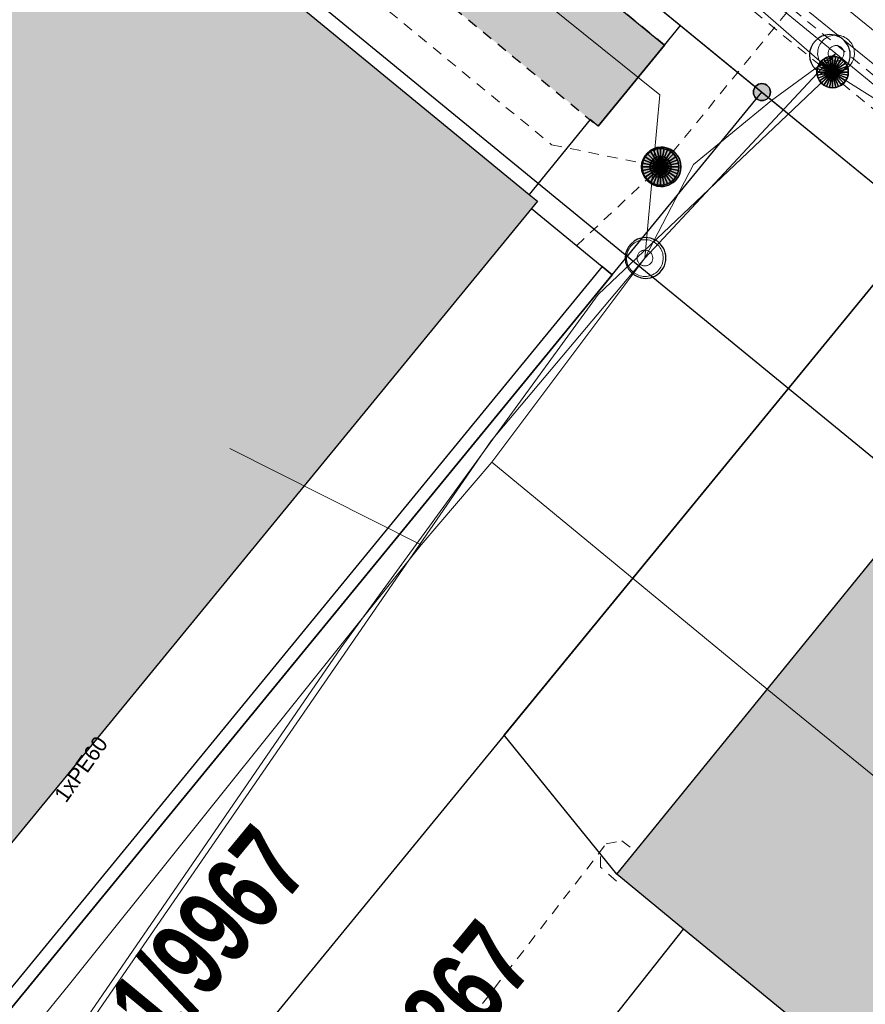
# Model space of a CAD drawing. Header units: metres. Extents: x 2695560 to 2696939, y 1260491 to 1262050.
# Tile 429 of 656: x 2696024 to 2696040, y 1260926 to 1260945. Entities that reach past the tile are written whole.
import ezdxf

# ---------------------------------------------------------------- set-up
doc = ezdxf.new("R2010")
doc.units = ezdxf.units.M
doc.linetypes.add('AUSGEZOGEN', pattern=[0])
doc.linetypes.add('VERDECKT2_S2', pattern=[0.36, 0.2, -0.16])
for name, color, linetype in [('XR$1$AV_Flächen (EO)', 7, 'AUSGEZOGEN'), ('XR$1$AV_Gebäudeflächen (BB)', 7, 'AUSGEZOGEN'), ('XR$1$AV_Gebäudeflächen (EO)', 7, 'AUSGEZOGEN'), ('XR$1$AV_Grenzpunkte', 7, 'AUSGEZOGEN'), ('XR$1$AV_Grundstück-Nr.', 7, 'AUSGEZOGEN'), ('XR$1$AV_Linien (BB)', 7, 'AUSGEZOGEN'), ('XR$1$AW_LK_Schachtdeckel', 24, 'AUSGEZOGEN'), ('XR$1$FM_LK_SW_TRASSEKNOTEN', 94, 'AUSGEZOGEN'), ('XR$1$Liegenschaftsgrenzen', 7, 'AUSGEZOGEN'), ('XR$1$PFAV', 255, 'AUSGEZOGEN'), ('XR$1$PFAW', 255, 'AUSGEZOGEN'), ('XR$1$RP_Abstandslinie', 7, 'AUSGEZOGEN')]:
    doc.layers.add(name, color=color, linetype=linetype)
for name, color, linetype, lineweight in [('XR$2$ABW-Linie-R-ungenau', 4, 'VERDECKT2_S2', 18), ('XR$2$ABW-Punkt', 6, 'AUSGEZOGEN', 18), ('XR$2$ELE-LinieFlaeche-genau', 1, 'AUSGEZOGEN', 18), ('XR$2$ELE-LinieFlaeche-ungenau', 1, 'VERDECKT2_S2', 18), ('XR$2$KOM-Flaeche-U-oberirdisch', 91, 'AUSGEZOGEN', 18), ('XR$2$KOM-Linie-U-genau', 91, 'AUSGEZOGEN', 18), ('XR$2$KOM-Punkt-U', 91, 'AUSGEZOGEN', 18), ('XR$2$WEI-Text', 59, 'AUSGEZOGEN', 18)]:
    doc.layers.add(name, color=color, linetype=linetype, lineweight=lineweight)
doc.styles.add('ARIAL', font='arial.ttf')
doc.styles.add('TXT', font='txt')

# ---------------------------------------------------------------- blocks, each defined once
blk = doc.blocks.new('BAV15')
at = {"layer": 'XR$1$PFAV', "transparency": 33554687}
blk.add_hatch(color=7, dxfattribs=at).paths.add_polyline_path([(0.5, 0), (0.49, 0.101), (0.459, 0.197), (0.41, 0.286), (0.344, 0.362), (0.264, 0.424), (0.174, 0.469), (0.076, 0.494), (-0.025, 0.499), (-0.125, 0.484), (-0.22, 0.449), (-0.306, 0.395), (-0.379, 0.326), (-0.437, 0.243), (-0.477, 0.15), (-0.497, 0.051), (-0.497, -0.051), (-0.477, -0.15), (-0.437, -0.243), (-0.379, -0.326), (-0.306, -0.395), (-0.22, -0.449), (-0.125, -0.484), (-0.025, -0.499), (0.076, -0.494), (0.174, -0.469), (0.264, -0.424), (0.344, -0.362), (0.41, -0.286), (0.459, -0.197), (0.49, -0.101)])
at = {"color": 7, "transparency": 33554687}
for start, end in [(90, 270), (270, 90)]:
    blk.add_arc((0, 0), 0.5, start, end, dxfattribs=at)
at = {"layer": 'XR$1$PFAV', "transparency": 33554687}
blk.add_circle((0, 0), 0.5, dxfattribs=at)
blk = doc.blocks.new('BAW2082')
at = {"layer": 'XR$1$PFAW', "transparency": 33554687}
blk.add_hatch(color=7, dxfattribs=at).paths.add_polyline_path([(0.509, -0.003), (0.499, 0.098), (0.469, 0.194), (0.42, 0.283), (0.354, 0.359), (0.274, 0.421), (0.183, 0.466), (0.085, 0.491), (-0.016, 0.496), (-0.116, 0.481), (-0.211, 0.446), (-0.297, 0.392), (-0.37, 0.323), (-0.428, 0.24), (-0.468, 0.147), (-0.488, 0.047), (-0.488, -0.054), (-0.468, -0.153), (-0.428, -0.246), (-0.37, -0.329), (-0.297, -0.398), (-0.211, -0.452), (-0.116, -0.487), (-0.016, -0.502), (0.085, -0.497), (0.183, -0.472), (0.274, -0.427), (0.354, -0.366), (0.42, -0.289), (0.469, -0.2), (0.499, -0.104)])
at = {"transparency": 33554687}
for start, end in [(91.1948, 268.8052), (268.8052, 91.1948)]:
    blk.add_arc((0.01, 0), 0.5, start, end, dxfattribs=at)
at = {"layer": 'XR$1$PFAW', "transparency": 33554687}
blk.add_circle((0.009, -0.003), 0.5, dxfattribs=at)
blk = doc.blocks.new('BWFM16')
at = {"color": 94, "transparency": 33554687}
for start, end in [(91.1948, 268.8052), (268.8052, 91.1948)]:
    blk.add_arc((0.01, 0), 0.5, start, end, dxfattribs=at)
blk = doc.blocks.new('KOM-SCHACHT_RUND-U')
at = {"layer": 'XR$2$KOM-Punkt-U', "linetype": 'AUSGEZOGEN', "lineweight": 25, "transparency": 33554687}
for points in [[(-212, 212, 2500), (0, 0, 2500), (-249, 167, 2500)], [(-212, 212), (0, 0), (-249, 167)], [(-212, 212, 2500), (-212, 212), (-249, 167), (-249, 167, 2500)], [(-167, 249, 2500), (0, 0, 2500), (-212, 212, 2500)], [(-167, 249), (0, 0), (-212, 212)], [(-167, 249, 2500), (-167, 249), (-212, 212), (-212, 212, 2500)], [(-115, 277, 2500), (0, 0, 2500), (-167, 249, 2500)], [(-115, 277), (0, 0), (-167, 249)], [(-115, 277, 2500), (-115, 277), (-167, 249), (-167, 249, 2500)], [(-59, 294, 2500), (0, 0, 2500), (-115, 277, 2500)], [(-59, 294), (0, 0), (-115, 277)], [(-59, 294, 2500), (-59, 294), (-115, 277), (-115, 277, 2500)], [(0, 300, 2500), (0, 0, 2500), (-59, 294, 2500)], [(0, 300), (0, 0), (-59, 294)], [(0, 300, 2500), (0, 300), (-59, 294), (-59, 294, 2500)], [(59, 294, 2500), (0, 0, 2500), (0, 300, 2500)], [(59, 294), (0, 0), (0, 300)], [(59, 294, 2500), (59, 294), (0, 300), (0, 300, 2500)], [(115, 277, 2500), (0, 0, 2500), (59, 294, 2500)], [(115, 277), (0, 0), (59, 294)], [(167, 249, 2500), (0, 0, 2500), (115, 277, 2500)], [(167, 249), (0, 0), (115, 277)], [(212, 212, 2500), (0, 0, 2500), (167, 249, 2500)], [(212, 212), (0, 0), (167, 249)], [(249, 167, 2500), (0, 0, 2500), (212, 212, 2500)], [(249, 167), (0, 0), (212, 212)], [(115, 277, 2500), (115, 277), (59, 294), (59, 294, 2500)], [(167, 249, 2500), (167, 249), (115, 277), (115, 277, 2500)], [(212, 212, 2500), (212, 212), (167, 249), (167, 249, 2500)], [(249, 167, 2500), (249, 167), (212, 212), (212, 212, 2500)], [(-294, 59, 2500), (0, 0, 2500), (-300, 0, 2500)], [(-294, 59), (0, 0), (-300, 0)], [(-294, 59, 2500), (-294, 59), (-300, 0), (-300, 0, 2500)], [(-300, 0, 2500), (0, 0, 2500), (-294, -59, 2500)], [(-300, 0), (0, 0), (-294, -59)], [(-277, 115, 2500), (0, 0, 2500), (-294, 59, 2500)], [(-277, 115), (0, 0), (-294, 59)], [(-277, 115, 2500), (-277, 115), (-294, 59), (-294, 59, 2500)], [(-294, -59, 2500), (0, 0, 2500), (-277, -115, 2500)], [(-294, -59), (0, 0), (-277, -115)], [(-249, 167, 2500), (0, 0, 2500), (-277, 115, 2500)], [(-249, 167), (0, 0), (-277, 115)], [(-249, 167, 2500), (-249, 167), (-277, 115), (-277, 115, 2500)], [(-277, -115, 2500), (0, 0, 2500), (-249, -167, 2500)], [(-277, -115), (0, 0), (-249, -167)], [(-249, -167, 2500), (0, 0, 2500), (-212, -212, 2500)], [(-249, -167), (0, 0), (-212, -212)], [(-212, -212, 2500), (0, 0, 2500), (-167, -249, 2500)], [(-212, -212), (0, 0), (-167, -249)], [(-167, -249, 2500), (0, 0, 2500), (-115, -277, 2500)], [(-167, -249), (0, 0), (-115, -277)], [(-115, -277, 2500), (0, 0, 2500), (-59, -294, 2500)], [(-115, -277), (0, 0), (-59, -294)], [(-59, -294, 2500), (0, 0, 2500), (0, -300, 2500)], [(-59, -294), (0, 0), (0, -300)], [(277, 115, 2500), (0, 0, 2500), (249, 167, 2500)], [(277, 115), (0, 0), (249, 167)], [(294, 59, 2500), (0, 0, 2500), (277, 115, 2500)], [(294, 59), (0, 0), (277, 115)], [(300, 0, 2500), (0, 0, 2500), (294, 59, 2500)], [(300, 0), (0, 0), (294, 59)], [(0, -300, 2500), (0, 0, 2500), (59, -294, 2500)], [(59, -294, 2500), (0, 0, 2500), (115, -277, 2500)], [(115, -277, 2500), (0, 0, 2500), (167, -249, 2500)], [(167, -249, 2500), (0, 0, 2500), (212, -212, 2500)], [(212, -212, 2500), (0, 0, 2500), (249, -167, 2500)], [(249, -167, 2500), (0, 0, 2500), (277, -115, 2500)], [(277, -115, 2500), (0, 0, 2500), (294, -59, 2500)], [(294, -59, 2500), (0, 0, 2500), (300, 0, 2500)], [(0, -300), (0, 0), (59, -294)], [(59, -294), (0, 0), (115, -277)], [(115, -277), (0, 0), (167, -249)], [(167, -249), (0, 0), (212, -212)], [(212, -212), (0, 0), (249, -167)], [(249, -167), (0, 0), (277, -115)], [(277, -115), (0, 0), (294, -59)], [(294, -59), (0, 0), (300, 0)], [(277, 115, 2500), (277, 115), (249, 167), (249, 167, 2500)], [(294, 59, 2500), (294, 59), (277, 115), (277, 115, 2500)], [(300, 0, 2500), (300, 0), (294, 59), (294, 59, 2500)], [(-300, 0, 2500), (-300, 0), (-294, -59), (-294, -59, 2500)], [(-294, -59, 2500), (-294, -59), (-277, -115), (-277, -115, 2500)], [(-277, -115, 2500), (-277, -115), (-249, -167), (-249, -167, 2500)], [(-249, -167, 2500), (-249, -167), (-212, -212), (-212, -212, 2500)], [(212, -212, 2500), (212, -212), (249, -167), (249, -167, 2500)], [(249, -167, 2500), (249, -167), (277, -115), (277, -115, 2500)], [(277, -115, 2500), (277, -115), (294, -59), (294, -59, 2500)], [(294, -59, 2500), (294, -59), (300, 0), (300, 0, 2500)], [(-212, -212, 2500), (-212, -212), (-167, -249), (-167, -249, 2500)], [(-167, -249, 2500), (-167, -249), (-115, -277), (-115, -277, 2500)], [(-115, -277, 2500), (-115, -277), (-59, -294), (-59, -294, 2500)], [(-59, -294, 2500), (-59, -294), (0, -300), (0, -300, 2500)], [(0, -300, 2500), (0, -300), (59, -294), (59, -294, 2500)], [(59, -294, 2500), (59, -294), (115, -277), (115, -277, 2500)], [(115, -277, 2500), (115, -277), (167, -249), (167, -249, 2500)], [(167, -249, 2500), (167, -249), (212, -212), (212, -212, 2500)]]:
    blk.add_3dface(points, dxfattribs=at)
blk = doc.blocks.new('ABW-NORMSCHACHT_WEITERE')
at = {"layer": 'XR$2$ABW-Punkt', "linetype": 'AUSGEZOGEN', "lineweight": 25, "transparency": 33554687}
for points in [[(-39, 196, 2500), (0, 0, 2500), (-77, 185, 2500)], [(-39, 196), (0, 0), (-77, 185)], [(-39, 196, 2500), (-39, 196), (-77, 185), (-77, 185, 2500)], [(0, 200, 2500), (0, 0, 2500), (-39, 196, 2500)], [(0, 200), (0, 0), (-39, 196)], [(0, 200, 2500), (0, 200), (-39, 196), (-39, 196, 2500)], [(39, 196, 2500), (0, 0, 2500), (0, 200, 2500)], [(39, 196), (0, 0), (0, 200)], [(39, 196, 2500), (39, 196), (0, 200), (0, 200, 2500)], [(77, 185, 2500), (0, 0, 2500), (39, 196, 2500)], [(77, 185), (0, 0), (39, 196)], [(77, 185, 2500), (77, 185), (39, 196), (39, 196, 2500)], [(-196, 39, 2500), (0, 0, 2500), (-200, 0, 2500)], [(-196, 39), (0, 0), (-200, 0)], [(-196, 39, 2500), (-196, 39), (-200, 0), (-200, 0, 2500)], [(-200, 0, 2500), (0, 0, 2500), (-196, -39, 2500)], [(-200, 0), (0, 0), (-196, -39)], [(-185, 77, 2500), (0, 0, 2500), (-196, 39, 2500)], [(-185, 77), (0, 0), (-196, 39)], [(-185, 77, 2500), (-185, 77), (-196, 39), (-196, 39, 2500)], [(-196, -39, 2500), (0, 0, 2500), (-185, -77, 2500)], [(-196, -39), (0, 0), (-185, -77)], [(-166, 111, 2500), (0, 0, 2500), (-185, 77, 2500)], [(-166, 111), (0, 0), (-185, 77)], [(-166, 111, 2500), (-166, 111), (-185, 77), (-185, 77, 2500)], [(-185, -77, 2500), (0, 0, 2500), (-166, -111, 2500)], [(-185, -77), (0, 0), (-166, -111)], [(-141, 141, 2500), (0, 0, 2500), (-166, 111, 2500)], [(-141, 141), (0, 0), (-166, 111)], [(-141, 141, 2500), (-141, 141), (-166, 111), (-166, 111, 2500)], [(-166, -111, 2500), (0, 0, 2500), (-141, -141, 2500)], [(-166, -111), (0, 0), (-141, -141)], [(-111, 166, 2500), (0, 0, 2500), (-141, 141, 2500)], [(-111, 166), (0, 0), (-141, 141)], [(-111, 166, 2500), (-111, 166), (-141, 141), (-141, 141, 2500)], [(-141, -141, 2500), (0, 0, 2500), (-111, -166, 2500)], [(-141, -141), (0, 0), (-111, -166)], [(-77, 185, 2500), (0, 0, 2500), (-111, 166, 2500)], [(-77, 185), (0, 0), (-111, 166)], [(-77, 185, 2500), (-77, 185), (-111, 166), (-111, 166, 2500)], [(-111, -166, 2500), (0, 0, 2500), (-77, -185, 2500)], [(-111, -166), (0, 0), (-77, -185)], [(-77, -185, 2500), (0, 0, 2500), (-39, -196, 2500)], [(-77, -185), (0, 0), (-39, -196)], [(-39, -196, 2500), (0, 0, 2500), (0, -200, 2500)], [(-39, -196), (0, 0), (0, -200)], [(111, 166, 2500), (0, 0, 2500), (77, 185, 2500)], [(111, 166), (0, 0), (77, 185)], [(141, 141, 2500), (0, 0, 2500), (111, 166, 2500)], [(141, 141), (0, 0), (111, 166)], [(166, 111, 2500), (0, 0, 2500), (141, 141, 2500)], [(166, 111), (0, 0), (141, 141)], [(185, 77, 2500), (0, 0, 2500), (166, 111, 2500)], [(185, 77), (0, 0), (166, 111)], [(196, 39, 2500), (0, 0, 2500), (185, 77, 2500)], [(196, 39), (0, 0), (185, 77)], [(200, 0, 2500), (0, 0, 2500), (196, 39, 2500)], [(200, 0), (0, 0), (196, 39)], [(0, -200, 2500), (0, 0, 2500), (39, -196, 2500)], [(39, -196, 2500), (0, 0, 2500), (77, -185, 2500)], [(77, -185, 2500), (0, 0, 2500), (111, -166, 2500)], [(111, -166, 2500), (0, 0, 2500), (141, -141, 2500)], [(141, -141, 2500), (0, 0, 2500), (166, -111, 2500)], [(166, -111, 2500), (0, 0, 2500), (185, -77, 2500)], [(185, -77, 2500), (0, 0, 2500), (196, -39, 2500)], [(196, -39, 2500), (0, 0, 2500), (200, 0, 2500)], [(0, -200), (0, 0), (39, -196)], [(39, -196), (0, 0), (77, -185)], [(77, -185), (0, 0), (111, -166)], [(111, -166), (0, 0), (141, -141)], [(141, -141), (0, 0), (166, -111)], [(166, -111), (0, 0), (185, -77)], [(185, -77), (0, 0), (196, -39)], [(196, -39), (0, 0), (200, 0)], [(111, 166, 2500), (111, 166), (77, 185), (77, 185, 2500)], [(141, 141, 2500), (141, 141), (111, 166), (111, 166, 2500)], [(166, 111, 2500), (166, 111), (141, 141), (141, 141, 2500)], [(185, 77, 2500), (185, 77), (166, 111), (166, 111, 2500)], [(196, 39, 2500), (196, 39), (185, 77), (185, 77, 2500)], [(200, 0, 2500), (200, 0), (196, 39), (196, 39, 2500)], [(-200, 0, 2500), (-200, 0), (-196, -39), (-196, -39, 2500)], [(-196, -39, 2500), (-196, -39), (-185, -77), (-185, -77, 2500)], [(-185, -77, 2500), (-185, -77), (-166, -111), (-166, -111, 2500)], [(-166, -111, 2500), (-166, -111), (-141, -141), (-141, -141, 2500)], [(-141, -141, 2500), (-141, -141), (-111, -166), (-111, -166, 2500)], [(-111, -166, 2500), (-111, -166), (-77, -185), (-77, -185, 2500)], [(-77, -185, 2500), (-77, -185), (-39, -196), (-39, -196, 2500)], [(39, -196, 2500), (39, -196), (77, -185), (77, -185, 2500)], [(77, -185, 2500), (77, -185), (111, -166), (111, -166, 2500)], [(111, -166, 2500), (111, -166), (141, -141), (141, -141, 2500)], [(141, -141, 2500), (141, -141), (166, -111), (166, -111, 2500)], [(166, -111, 2500), (166, -111), (185, -77), (185, -77, 2500)], [(185, -77, 2500), (185, -77), (196, -39), (196, -39, 2500)], [(196, -39, 2500), (196, -39), (200, 0), (200, 0, 2500)], [(-39, -196, 2500), (-39, -196), (0, -200), (0, -200, 2500)], [(0, -200, 2500), (0, -200), (39, -196), (39, -196, 2500)]]:
    blk.add_3dface(points, dxfattribs=at)
blk = doc.blocks.new('ABW-DECKEL')
at = {"layer": 'XR$2$ABW-Punkt', "linetype": 'AUSGEZOGEN', "lineweight": 25, "transparency": 33554687}
for points in [[(-291, 194, 2500), (0, 0, 2500), (-323, 134, 2500)], [(-291, 194), (0, 0), (-323, 134)], [(-291, 194, 2500), (-291, 194), (-323, 134), (-323, 134, 2500)], [(-247, 247, 2500), (0, 0, 2500), (-291, 194, 2500)], [(-247, 247), (0, 0), (-291, 194)], [(-247, 247, 2500), (-247, 247), (-291, 194), (-291, 194, 2500)], [(-194, 291, 2500), (0, 0, 2500), (-247, 247, 2500)], [(-194, 291), (0, 0), (-247, 247)], [(-194, 291, 2500), (-194, 291), (-247, 247), (-247, 247, 2500)], [(-134, 323, 2500), (0, 0, 2500), (-194, 291, 2500)], [(-134, 323), (0, 0), (-194, 291)], [(-134, 323, 2500), (-134, 323), (-194, 291), (-194, 291, 2500)], [(-68, 343, 2500), (0, 0, 2500), (-134, 323, 2500)], [(-68, 343), (0, 0), (-134, 323)], [(-68, 343, 2500), (-68, 343), (-134, 323), (-134, 323, 2500)], [(0, 350, 2500), (0, 0, 2500), (-68, 343, 2500)], [(0, 350), (0, 0), (-68, 343)], [(0, 350, 2500), (0, 350), (-68, 343), (-68, 343, 2500)], [(68, 343, 2500), (0, 0, 2500), (0, 350, 2500)], [(68, 343), (0, 0), (0, 350)], [(68, 343, 2500), (68, 343), (0, 350), (0, 350, 2500)], [(134, 323, 2500), (0, 0, 2500), (68, 343, 2500)], [(134, 323), (0, 0), (68, 343)], [(194, 291, 2500), (0, 0, 2500), (134, 323, 2500)], [(194, 291), (0, 0), (134, 323)], [(247, 247, 2500), (0, 0, 2500), (194, 291, 2500)], [(247, 247), (0, 0), (194, 291)], [(291, 194, 2500), (0, 0, 2500), (247, 247, 2500)], [(291, 194), (0, 0), (247, 247)], [(323, 134, 2500), (0, 0, 2500), (291, 194, 2500)], [(323, 134), (0, 0), (291, 194)], [(134, 323, 2500), (134, 323), (68, 343), (68, 343, 2500)], [(194, 291, 2500), (194, 291), (134, 323), (134, 323, 2500)], [(247, 247, 2500), (247, 247), (194, 291), (194, 291, 2500)], [(291, 194, 2500), (291, 194), (247, 247), (247, 247, 2500)], [(323, 134, 2500), (323, 134), (291, 194), (291, 194, 2500)], [(-343, 68, 2500), (0, 0, 2500), (-350, 0, 2500)], [(-343, 68), (0, 0), (-350, 0)], [(-343, 68, 2500), (-343, 68), (-350, 0), (-350, 0, 2500)], [(-350, 0, 2500), (0, 0, 2500), (-343, -68, 2500)], [(-350, 0), (0, 0), (-343, -68)], [(-323, 134, 2500), (0, 0, 2500), (-343, 68, 2500)], [(-323, 134), (0, 0), (-343, 68)], [(-323, 134, 2500), (-323, 134), (-343, 68), (-343, 68, 2500)], [(-343, -68, 2500), (0, 0, 2500), (-323, -134, 2500)], [(-343, -68), (0, 0), (-323, -134)], [(-323, -134, 2500), (0, 0, 2500), (-291, -194, 2500)], [(-323, -134), (0, 0), (-291, -194)], [(-291, -194, 2500), (0, 0, 2500), (-247, -247, 2500)], [(-291, -194), (0, 0), (-247, -247)], [(-247, -247, 2500), (0, 0, 2500), (-194, -291, 2500)], [(-247, -247), (0, 0), (-194, -291)], [(-194, -291, 2500), (0, 0, 2500), (-134, -323, 2500)], [(-194, -291), (0, 0), (-134, -323)], [(-134, -323, 2500), (0, 0, 2500), (-68, -343, 2500)], [(-134, -323), (0, 0), (-68, -343)], [(-68, -343, 2500), (0, 0, 2500), (0, -350, 2500)], [(-68, -343), (0, 0), (0, -350)], [(343, 68, 2500), (0, 0, 2500), (323, 134, 2500)], [(343, 68), (0, 0), (323, 134)], [(350, 0, 2500), (0, 0, 2500), (343, 68, 2500)], [(350, 0), (0, 0), (343, 68)], [(0, -350, 2500), (0, 0, 2500), (68, -343, 2500)], [(68, -343, 2500), (0, 0, 2500), (134, -323, 2500)], [(134, -323, 2500), (0, 0, 2500), (194, -291, 2500)], [(194, -291, 2500), (0, 0, 2500), (247, -247, 2500)], [(247, -247, 2500), (0, 0, 2500), (291, -194, 2500)], [(291, -194, 2500), (0, 0, 2500), (323, -134, 2500)], [(323, -134, 2500), (0, 0, 2500), (343, -68, 2500)], [(343, -68, 2500), (0, 0, 2500), (350, 0, 2500)], [(0, -350), (0, 0), (68, -343)], [(68, -343), (0, 0), (134, -323)], [(134, -323), (0, 0), (194, -291)], [(194, -291), (0, 0), (247, -247)], [(247, -247), (0, 0), (291, -194)], [(291, -194), (0, 0), (323, -134)], [(323, -134), (0, 0), (343, -68)], [(343, -68), (0, 0), (350, 0)], [(343, 68, 2500), (343, 68), (323, 134), (323, 134, 2500)], [(350, 0, 2500), (350, 0), (343, 68), (343, 68, 2500)], [(-350, 0, 2500), (-350, 0), (-343, -68), (-343, -68, 2500)], [(-343, -68, 2500), (-343, -68), (-323, -134), (-323, -134, 2500)], [(-323, -134, 2500), (-323, -134), (-291, -194), (-291, -194, 2500)], [(291, -194, 2500), (291, -194), (323, -134), (323, -134, 2500)], [(323, -134, 2500), (323, -134), (343, -68), (343, -68, 2500)], [(343, -68, 2500), (343, -68), (350, 0), (350, 0, 2500)], [(-291, -194, 2500), (-291, -194), (-247, -247), (-247, -247, 2500)], [(-247, -247, 2500), (-247, -247), (-194, -291), (-194, -291, 2500)], [(-194, -291, 2500), (-194, -291), (-134, -323), (-134, -323, 2500)], [(-134, -323, 2500), (-134, -323), (-68, -343), (-68, -343, 2500)], [(-68, -343, 2500), (-68, -343), (0, -350), (0, -350, 2500)], [(0, -350, 2500), (0, -350), (68, -343), (68, -343, 2500)], [(68, -343, 2500), (68, -343), (134, -323), (134, -323, 2500)], [(134, -323, 2500), (134, -323), (194, -291), (194, -291, 2500)], [(194, -291, 2500), (194, -291), (247, -247), (247, -247, 2500)], [(247, -247, 2500), (247, -247), (291, -194), (291, -194, 2500)]]:
    blk.add_3dface(points, dxfattribs=at)

msp = doc.modelspace()

# ---------------------------------------------------------------- hatches: boundary and pattern name
at = {"layer": 'XR$1$AV_Gebäudeflächen (BB)', "true_color": 0xd2d2d2, "transparency": 33554687}
for points in [[(2695986.224, 1260921.906), (2696007.393, 1260947.716), (2696017.033, 1260939.823), (2696005.194, 1260925.364), (2696011.403, 1260920.272), (2696014.127, 1260918.05), (2696016.533, 1260920.988), (2696033.27, 1260941.396), (2696033.385, 1260941.536), (2696033.23, 1260941.663), (2696009.733, 1260960.953), (2696004.966, 1260955.148), (2696001.096, 1260958.326), (2695991.31, 1260946.396), (2695995.09, 1260943.299), (2695990.603, 1260937.821), (2695986.83, 1260940.912), (2695979.377, 1260931.834), (2695982.245, 1260929.503), (2695980.135, 1260926.906), (2695980.467, 1260926.633)], [(2696041.115, 1260923.605), (2696046.96, 1260930.8), (2696040.737, 1260935.876), (2696034.899, 1260928.709), (2696036.174, 1260927.662)]]:
    msp.add_hatch(color=254, dxfattribs=at).paths.add_polyline_path(points)
at = {"layer": 'XR$1$AV_Gebäudeflächen (EO)', "true_color": 0xebebeb, "transparency": 33554687}
msp.add_hatch(color=7, dxfattribs=at).paths.add_polyline_path([(2696016.637, 1260960.237), (2696015.363, 1260958.682), (2696034.546, 1260942.965), (2696035.809, 1260944.512)])

# ---------------------------------------------------------------- linework, layer by layer
at = {"layer": 'XR$1$AV_Flächen (EO)', "color": 7, "linetype": 'VERDECKT2_S2', "transparency": 33554687}
for p, q in [((2696035.809, 1260944.512), (2696016.637, 1260960.237)), ((2696015.363, 1260958.682), (2696034.546, 1260942.965))]:
    msp.add_line(p, q, dxfattribs=at)
at = {"layer": 'XR$1$AV_Flächen (EO)', "color": 7, "linetype": 'AUSGEZOGEN', "transparency": 33554687}
msp.add_line((2696034.546, 1260942.965), (2696035.809, 1260944.512), dxfattribs=at)
msp.add_lwpolyline([(2696006.22, 1260904.223), (2696001.896, 1260907.788), (2696001.737, 1260907.595), (2696006.254, 1260903.871), (2696006.412, 1260904.064), (2696018.967, 1260919.38), (2696018.256, 1260919.938), (2696034.811, 1260940.133), (2696034.618, 1260940.291), (2696017.901, 1260919.899), (2696018.612, 1260919.341), (2696006.22, 1260904.223)], close=True, dxfattribs=at)
at = {"layer": 'XR$1$AV_Linien (BB)', "color": 7, "linetype": 'AUSGEZOGEN', "transparency": 33554687}
for p, q in [((2696035.809, 1260944.512), (2696036.115, 1260944.887)), ((2696036.115, 1260944.887), (2696040.74, 1260941.1)), ((2696036.174, 1260927.662), (2696034.899, 1260928.709)), ((2696041.115, 1260923.605), (2696036.174, 1260927.662))]:
    msp.add_line(p, q, dxfattribs=at)
for points in [[(2696012.471, 1260964.251), (2696010.934, 1260962.342), (2696015.363, 1260958.682), (2696016.637, 1260960.237), (2696035.809, 1260944.512)], [(2696012.471, 1260964.251), (2696031.905, 1260948.335), (2696032.349, 1260947.972), (2696036.115, 1260944.887)], [(2696001.096, 1260958.326), (2696004.966, 1260955.148), (2696009.733, 1260960.953), (2696033.23, 1260941.663)], [(2696033.27, 1260941.396), (2696016.533, 1260920.988), (2696014.127, 1260918.05), (2696011.403, 1260920.272), (2696005.194, 1260925.364), (2696017.033, 1260939.823), (2696007.393, 1260947.716), (2695986.224, 1260921.906)], [(2696035.809, 1260944.512), (2696034.546, 1260942.965), (2696034.391, 1260943.092), (2696033.23, 1260941.663)], [(2696033.23, 1260941.663), (2696033.385, 1260941.536), (2696033.27, 1260941.396)], [(2696033.27, 1260941.396), (2696034.618, 1260940.291), (2696034.811, 1260940.133), (2696018.256, 1260919.938), (2696018.967, 1260919.38), (2696006.254, 1260903.871)], [(2696034.899, 1260928.709), (2696032.752, 1260931.355), (2696040.74, 1260941.1)], [(2696034.899, 1260928.709), (2696040.737, 1260935.876), (2696046.96, 1260930.8)], [(2696033.228, 1260916.052), (2696036.26, 1260919.63), (2696032.568, 1260923.104), (2696036.174, 1260927.662)]]:
    msp.add_lwpolyline(points, dxfattribs=at)
at = {"layer": 'XR$1$Liegenschaftsgrenzen', "color": 7, "linetype": 'AUSGEZOGEN', "transparency": 33554687}
for p, q in [((2696002.85, 1260972.13), (2696037.667, 1260943.617)), ((2696037.667, 1260943.617), (2696040.74, 1260941.1)), ((2696023.91, 1260920.57), (2696040.74, 1260941.1))]:
    msp.add_line(p, q, dxfattribs=at)
msp.add_lwpolyline([(2696003.98, 1260901.096), (2696018.967, 1260919.38), (2696018.256, 1260919.938), (2696037.667, 1260943.617)], dxfattribs=at)
at = {"layer": 'XR$1$RP_Abstandslinie', "color": 7, "linetype": 'AUSGEZOGEN', "transparency": 33554687}
msp.add_lwpolyline([(2696040.37, 1260936.16), (2695987.59, 1260979.4), (2695957.81, 1260944.66), (2696008.61, 1260903.06), (2696036.46, 1260880.27), (2696064.38, 1260857.41), (2696092.6, 1260893.39), (2696060.4, 1260919.76), (2696040.37, 1260936.16)], close=True, dxfattribs=at)
at = {"layer": 'XR$2$ABW-Linie-R-ungenau', "linetype": 'VERDECKT2_S2', "transparency": 33554687}
for p, q in [((2696035.734, 1260942.192), (2696039.485, 1260946.782)), ((2696034.128, 1260940.687), (2696035.734, 1260942.192))]:
    msp.add_line(p, q, dxfattribs=at)
for points in [[(2696025.497, 1260948.007), (2696025.939, 1260948.53), (2696026.386, 1260948.58), (2696033.657, 1260942.612), (2696035.734, 1260942.192)], [(2696029.035, 1260921.973), (2696034.698, 1260929.286), (2696034.994, 1260929.345), (2696035.231, 1260929.167)], [(2696034.891, 1260928.576), (2696034.591, 1260928.843), (2696034.591, 1260929.143)]]:
    msp.add_lwpolyline(points, dxfattribs=at)
at = {"layer": 'XR$2$ELE-LinieFlaeche-genau', "linetype": 'AUSGEZOGEN', "transparency": 33554687}
for points in [[(2696051.119, 1260935.519), (2696042.542, 1260942.568), (2696030.963, 1260951.953)], [(2696030.647, 1260951.565), (2696042.226, 1260942.18), (2696050.801, 1260935.133)]]:
    msp.add_lwpolyline(points, dxfattribs=at)
at = {"layer": 'XR$2$ELE-LinieFlaeche-ungenau', "linetype": 'VERDECKT2_S2', "transparency": 33554687}
msp.add_lwpolyline([(2696046.593, 1260937.739), (2696023.446, 1260956.65), (2695993.85, 1260980.896), (2695994.166, 1260981.282), (2696023.762, 1260957.036), (2696046.909, 1260938.127), (2696046.593, 1260937.739)], close=True, dxfattribs=at)
at = {"layer": 'XR$2$KOM-Flaeche-U-oberirdisch', "transparency": 33554687}
for points in [[(2696039.331, 1260944.112), (2696039.309, 1260944.091), (2696039.285, 1260944.072), (2696039.26, 1260944.055), (2696039.233, 1260944.04), (2696039.205, 1260944.028), (2696039.176, 1260944.018), (2696039.147, 1260944.011), (2696039.116, 1260944.007), (2696039.086, 1260944.005), (2696039.055, 1260944.006), (2696039.025, 1260944.009), (2696038.995, 1260944.015), (2696038.966, 1260944.024), (2696038.937, 1260944.035), (2696038.91, 1260944.048), (2696038.884, 1260944.064), (2696038.859, 1260944.082), (2696038.837, 1260944.103), (2696038.815, 1260944.125), (2696038.796, 1260944.149), (2696038.78, 1260944.174), (2696038.765, 1260944.201), (2696038.753, 1260944.229), (2696038.743, 1260944.258), (2696038.736, 1260944.287), (2696038.731, 1260944.318), (2696038.729, 1260944.348), (2696038.73, 1260944.379), (2696038.734, 1260944.409), (2696038.74, 1260944.439), (2696038.748, 1260944.468), (2696038.759, 1260944.497), (2696038.773, 1260944.524), (2696038.789, 1260944.55), (2696038.807, 1260944.575), (2696038.827, 1260944.598), (2696038.849, 1260944.619), (2696038.873, 1260944.638), (2696038.899, 1260944.654), (2696038.926, 1260944.669), (2696038.954, 1260944.681), (2696038.982, 1260944.691), (2696039.012, 1260944.698), (2696039.042, 1260944.703), (2696039.073, 1260944.705), (2696039.103, 1260944.704), (2696039.134, 1260944.7), (2696039.164, 1260944.694), (2696039.193, 1260944.686), (2696039.221, 1260944.675), (2696039.249, 1260944.661), (2696039.275, 1260944.645), (2696039.299, 1260944.627), (2696039.322, 1260944.607), (2696039.343, 1260944.585), (2696039.362, 1260944.561), (2696039.379, 1260944.535), (2696039.394, 1260944.509), (2696039.406, 1260944.481), (2696039.416, 1260944.452), (2696039.423, 1260944.422), (2696039.427, 1260944.392), (2696039.429, 1260944.361), (2696039.429, 1260944.331), (2696039.425, 1260944.3), (2696039.419, 1260944.27), (2696039.41, 1260944.241), (2696039.399, 1260944.213), (2696039.386, 1260944.185), (2696039.37, 1260944.159), (2696039.352, 1260944.135), (2696039.331, 1260944.112)], [(2696038.971, 1260944.459), (2696038.963, 1260944.449), (2696038.955, 1260944.438), (2696038.948, 1260944.427), (2696038.942, 1260944.416), (2696038.937, 1260944.403), (2696038.934, 1260944.391), (2696038.931, 1260944.378), (2696038.93, 1260944.365), (2696038.929, 1260944.352), (2696038.93, 1260944.339), (2696038.932, 1260944.326), (2696038.935, 1260944.313), (2696038.939, 1260944.301), (2696038.945, 1260944.289), (2696038.951, 1260944.277), (2696038.958, 1260944.266), (2696038.966, 1260944.256), (2696038.975, 1260944.247), (2696038.985, 1260944.238), (2696038.996, 1260944.23), (2696039.007, 1260944.223), (2696039.019, 1260944.218), (2696039.031, 1260944.213), (2696039.043, 1260944.209), (2696039.056, 1260944.207), (2696039.069, 1260944.205), (2696039.082, 1260944.205), (2696039.095, 1260944.206), (2696039.108, 1260944.207), (2696039.121, 1260944.211), (2696039.133, 1260944.215), (2696039.145, 1260944.22), (2696039.157, 1260944.226), (2696039.168, 1260944.233), (2696039.178, 1260944.242), (2696039.187, 1260944.251), (2696039.196, 1260944.26), (2696039.204, 1260944.271), (2696039.211, 1260944.282), (2696039.216, 1260944.294), (2696039.221, 1260944.306), (2696039.225, 1260944.319), (2696039.228, 1260944.331), (2696039.229, 1260944.344), (2696039.229, 1260944.357), (2696039.229, 1260944.371), (2696039.227, 1260944.383), (2696039.223, 1260944.396), (2696039.219, 1260944.409), (2696039.214, 1260944.421), (2696039.208, 1260944.432), (2696039.201, 1260944.443), (2696039.192, 1260944.453), (2696039.183, 1260944.463), (2696039.174, 1260944.471), (2696039.163, 1260944.479), (2696039.152, 1260944.486), (2696039.14, 1260944.492), (2696039.128, 1260944.497), (2696039.115, 1260944.5), (2696039.103, 1260944.503), (2696039.09, 1260944.504), (2696039.077, 1260944.505), (2696039.063, 1260944.504), (2696039.051, 1260944.502), (2696039.038, 1260944.499), (2696039.025, 1260944.495), (2696039.013, 1260944.489), (2696039.002, 1260944.483), (2696038.991, 1260944.476), (2696038.981, 1260944.468), (2696038.971, 1260944.459)], [(2696035.21, 1260940.186), (2696035.187, 1260940.207), (2696035.167, 1260940.229), (2696035.148, 1260940.254), (2696035.132, 1260940.279), (2696035.118, 1260940.306), (2696035.106, 1260940.335), (2696035.097, 1260940.364), (2696035.091, 1260940.394), (2696035.087, 1260940.424), (2696035.085, 1260940.454), (2696035.087, 1260940.485), (2696035.091, 1260940.515), (2696035.097, 1260940.545), (2696035.107, 1260940.574), (2696035.118, 1260940.602), (2696035.133, 1260940.629), (2696035.149, 1260940.655), (2696035.168, 1260940.679), (2696035.188, 1260940.702), (2696035.211, 1260940.722), (2696035.235, 1260940.741), (2696035.261, 1260940.757), (2696035.288, 1260940.771), (2696035.316, 1260940.783), (2696035.345, 1260940.792), (2696035.375, 1260940.799), (2696035.406, 1260940.802), (2696035.436, 1260940.804), (2696035.467, 1260940.802), (2696035.497, 1260940.798), (2696035.527, 1260940.792), (2696035.556, 1260940.782), (2696035.584, 1260940.771), (2696035.611, 1260940.757), (2696035.637, 1260940.74), (2696035.661, 1260940.721), (2696035.683, 1260940.701), (2696035.704, 1260940.678), (2696035.722, 1260940.654), (2696035.739, 1260940.628), (2696035.753, 1260940.601), (2696035.764, 1260940.573), (2696035.774, 1260940.544), (2696035.78, 1260940.514), (2696035.784, 1260940.484), (2696035.785, 1260940.453), (2696035.784, 1260940.423), (2696035.78, 1260940.392), (2696035.773, 1260940.363), (2696035.764, 1260940.333), (2696035.752, 1260940.305), (2696035.738, 1260940.278), (2696035.722, 1260940.252), (2696035.703, 1260940.228), (2696035.682, 1260940.206), (2696035.66, 1260940.185), (2696035.636, 1260940.167), (2696035.61, 1260940.15), (2696035.583, 1260940.136), (2696035.554, 1260940.125), (2696035.525, 1260940.115), (2696035.495, 1260940.109), (2696035.465, 1260940.105), (2696035.435, 1260940.104), (2696035.404, 1260940.105), (2696035.374, 1260940.109), (2696035.344, 1260940.116), (2696035.315, 1260940.125), (2696035.287, 1260940.137), (2696035.26, 1260940.151), (2696035.234, 1260940.167), (2696035.21, 1260940.186)], [(2696035.532, 1260940.568), (2696035.522, 1260940.576), (2696035.511, 1260940.583), (2696035.499, 1260940.59), (2696035.487, 1260940.595), (2696035.474, 1260940.599), (2696035.462, 1260940.601), (2696035.449, 1260940.603), (2696035.436, 1260940.604), (2696035.423, 1260940.603), (2696035.41, 1260940.602), (2696035.397, 1260940.599), (2696035.384, 1260940.595), (2696035.372, 1260940.59), (2696035.361, 1260940.584), (2696035.35, 1260940.577), (2696035.339, 1260940.569), (2696035.329, 1260940.56), (2696035.321, 1260940.55), (2696035.313, 1260940.54), (2696035.306, 1260940.529), (2696035.3, 1260940.517), (2696035.294, 1260940.505), (2696035.291, 1260940.493), (2696035.288, 1260940.48), (2696035.286, 1260940.467), (2696035.285, 1260940.454), (2696035.286, 1260940.441), (2696035.288, 1260940.428), (2696035.29, 1260940.415), (2696035.294, 1260940.403), (2696035.299, 1260940.391), (2696035.305, 1260940.379), (2696035.312, 1260940.368), (2696035.32, 1260940.358), (2696035.329, 1260940.348), (2696035.339, 1260940.339), (2696035.349, 1260940.331), (2696035.36, 1260940.324), (2696035.372, 1260940.318), (2696035.384, 1260940.313), (2696035.396, 1260940.309), (2696035.409, 1260940.306), (2696035.422, 1260940.304), (2696035.435, 1260940.304), (2696035.448, 1260940.304), (2696035.461, 1260940.306), (2696035.474, 1260940.309), (2696035.486, 1260940.313), (2696035.498, 1260940.318), (2696035.51, 1260940.324), (2696035.521, 1260940.331), (2696035.532, 1260940.339), (2696035.541, 1260940.347), (2696035.55, 1260940.357), (2696035.558, 1260940.367), (2696035.565, 1260940.378), (2696035.571, 1260940.39), (2696035.576, 1260940.402), (2696035.58, 1260940.415), (2696035.583, 1260940.427), (2696035.585, 1260940.44), (2696035.585, 1260940.453), (2696035.585, 1260940.467), (2696035.583, 1260940.48), (2696035.58, 1260940.492), (2696035.576, 1260940.505), (2696035.571, 1260940.517), (2696035.565, 1260940.528), (2696035.558, 1260940.54), (2696035.55, 1260940.55), (2696035.542, 1260940.56), (2696035.532, 1260940.568)]]:
    msp.add_lwpolyline(points, close=True, dxfattribs=at)
at = {"layer": 'XR$2$KOM-Linie-U-genau', "linetype": 'AUSGEZOGEN', "transparency": 33554687}
for p, q in [((2696035.435, 1260940.454), (2696039.079, 1260944.355)), ((2696039.079, 1260944.355), (2696037.849, 1260943.459)), ((2696032.518, 1260936.565), (2696035.435, 1260940.454)), ((2696031.167, 1260934.985), (2696027.518, 1260936.823)), ((2696032.518, 1260936.565), (2696031.167, 1260934.985)), ((2696032.518, 1260936.565), (2696037.767, 1260932.236)), ((2696037.767, 1260932.236), (2696040.093, 1260930.341))]:
    msp.add_line(p, q, dxfattribs=at)
for points in [[(2696039.079, 1260944.355), (2696033.936, 1260948.566), (2696021.941, 1260958.334), (2696010.069, 1260968.003), (2696009.768, 1260968.293), (2696009.301, 1260968.846), (2696008.887, 1260969.493), (2696008.633, 1260970.004), (2696008.451, 1260970.332), (2696008.19, 1260970.758), (2696007.96, 1260971.097), (2696007.738, 1260971.401), (2696007.332, 1260971.901), (2696006.949, 1260972.32), (2696006.018, 1260973.237), (2696005.284, 1260973.959)], [(2696039.014, 1260943.999), (2696032.721, 1260949.483), (2696025.461, 1260955.81), (2696010.17, 1260968.068), (2696007.019, 1260970.594)], [(2695997.498, 1260953.87), (2695994.095, 1260956.618), (2695993.562, 1260957.284), (2695993.495, 1260957.95), (2695993.695, 1260958.483), (2696002.22, 1260968.807), (2696003.019, 1260969.273), (2696003.885, 1260969.14), (2696035.721, 1260943.564), (2696035.435, 1260940.454)], [(2696039.079, 1260944.355), (2696062.717, 1260924.964), (2696068.198, 1260920.465)], [(2696039.014, 1260943.999), (2696034.541, 1260939.756), (2696029.645, 1260933.032), (2696024.531, 1260925.592), (2696022.977, 1260921.331), (2696020.292, 1260918.29), (2696018.78, 1260915.299)], [(2696068.198, 1260921.018), (2696056.963, 1260930.343), (2696044.523, 1260940.531), (2696041.134, 1260942.664), (2696039.014, 1260943.999)], [(2696035.435, 1260940.454), (2696036.361, 1260942.236), (2696037.849, 1260943.459)], [(2696035.435, 1260940.454), (2696032.503, 1260936.969), (2696024.641, 1260925.564), (2696016.632, 1260916.093), (2696005.951, 1260899.809)], [(2696031.167, 1260934.985), (2696024.464, 1260926.612), (2696023.831, 1260925.838)]]:
    msp.add_lwpolyline(points, dxfattribs=at)

# ---------------------------------------------------------------- block references
at = {"layer": 'XR$1$AV_Grenzpunkte', "color": 7, "linetype": 'AUSGEZOGEN', "lineweight": -3, "transparency": 33554687, "xscale": 0.3249999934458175, "yscale": 0.3249999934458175}
msp.add_blockref('BAV15', (2696037.667, 1260943.617), dxfattribs=at)
at = {"layer": 'XR$1$AW_LK_Schachtdeckel', "color": 24, "linetype": 'AUSGEZOGEN', "lineweight": -3, "transparency": 33554687, "xscale": 0.7499999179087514, "yscale": 0.7499999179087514}
msp.add_blockref('BAW2082', (2696035.74, 1260942.193), dxfattribs=at)
at = {"layer": 'XR$1$FM_LK_SW_TRASSEKNOTEN', "color": 94, "linetype": 'AUSGEZOGEN', "lineweight": -3, "transparency": 33554687, "xscale": 0.7767225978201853, "yscale": 0.7767225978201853}
for p in [(2696038.956, 1260944.325), (2696035.441, 1260940.455)]:
    msp.add_blockref('BWFM16', p, dxfattribs=at)
at = {"layer": 'XR$2$ABW-Punkt', "color": 6, "linetype": 'AUSGEZOGEN', "lineweight": 18, "transparency": 33554687, "xscale": 0.001, "yscale": 0.001, "zscale": 0.001, "rotation": 360}
for name in ['ABW-DECKEL', 'ABW-NORMSCHACHT_WEITERE']:
    msp.add_blockref(name, (2696035.734, 1260942.192), dxfattribs=at)
at = {"layer": 'XR$2$KOM-Punkt-U', "color": 91, "linetype": 'AUSGEZOGEN', "lineweight": 18, "transparency": 33554687, "xscale": 0.001, "yscale": 0.001, "zscale": 0.001, "rotation": 360}
msp.add_blockref('KOM-SCHACHT_RUND-U', (2696039.014, 1260943.999), dxfattribs=at)

# ---------------------------------------------------------------- texts
at = {"layer": 'XR$1$AV_Grundstück-Nr.', "color": 7, "transparency": 33554687, "char_height": 1.48491, "width": 4.98214, "attachment_point": 5, "style": 'ARIAL'}
for s, insert, rotation in [('\\A1;{\\fArial|i0|b1;\\H1.484908;\\W0.700000;\\C7;1/9967}\\P', (2696027.127, 1260927.535), 50.4801), ('\\A1;{\\fArial|i0|b1;\\H1.484908;\\W0.700000;\\C7;1/4867}\\P', (2696031.42, 1260925.718), 50.6556)]:
    msp.add_mtext(s, dxfattribs=dict(at, insert=insert, rotation=rotation))
at = {"layer": 'XR$2$WEI-Text', "transparency": 33554687, "insert": (2696024.399, 1260930.049), "char_height": 0.3, "width": 1.76905, "attachment_point": 7, "rotation": 54.5, "style": 'TXT'}
msp.add_mtext('\\W1.00;1xPE60', dxfattribs=at)

doc.saveas('drawing.dxf')
